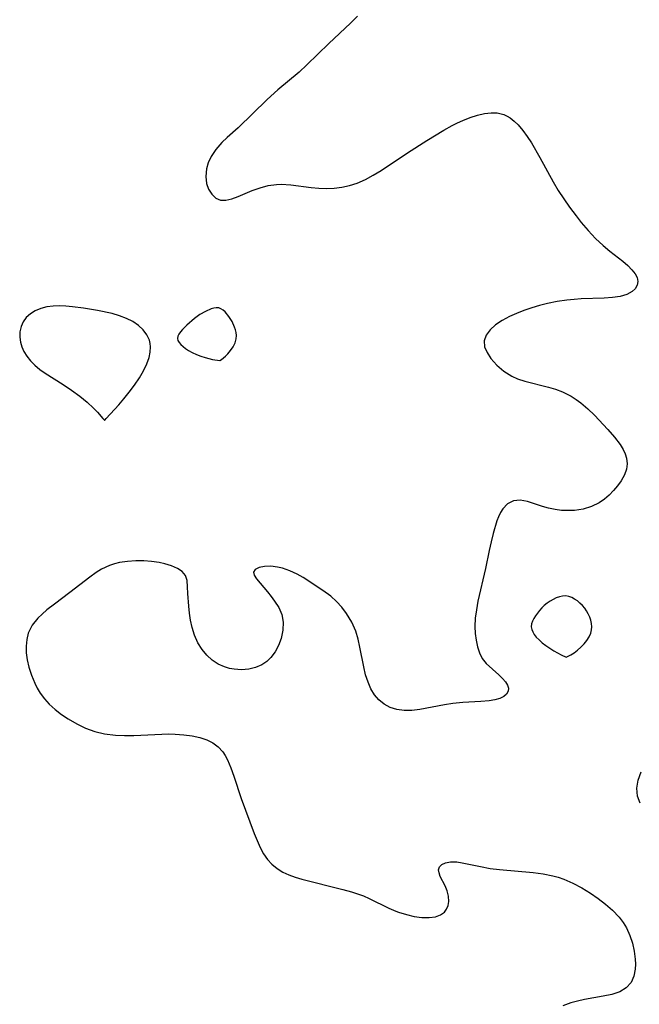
# Model space of a CAD drawing. Header units: metres. Extents: x 1073367 to 1082519, y 1569854 to 1574957.
# Tile 459 of 656: x 1077804 to 1077911, y 1573078 to 1573249. Entities that reach past the tile are written whole.
import ezdxf

# ---------------------------------------------------------------- set-up
doc = ezdxf.new("R2010")
doc.units = ezdxf.units.M
doc.layers.add('CGG_CurvaNivelLidar_v1', color=253, linetype='Continuous', lineweight=30)

msp = doc.modelspace()

# ---------------------------------------------------------------- linework, layer by layer
at = {"layer": 'CGG_CurvaNivelLidar_v1'}
for p, q in [((1077862.3617, 1573249.4719, 70), (1077861.152, 1573248.2847, 70)), ((1077861.152, 1573248.2847, 70), (1077857.3614, 1573244.7626, 70)), ((1077857.3614, 1573244.7626, 70), (1077853.5817, 1573241.0454, 70)), ((1077853.5817, 1573241.0454, 70), (1077852.2105, 1573239.789, 70)), ((1077852.2105, 1573239.789, 70), (1077848.5609, 1573236.6922, 70)), ((1077846.7006, 1573235.0296, 70), (1077841.6813, 1573230.1304, 70)), ((1077848.5609, 1573236.6922, 70), (1077846.7006, 1573235.0296, 70)), ((1077880.6105, 1573231.3904, 70), (1077881.8931, 1573231.9025, 70)), ((1077881.8931, 1573231.9025, 70), (1077883.1553, 1573232.319, 70)), ((1077883.1553, 1573232.319, 70), (1077884.3876, 1573232.6146, 70)), ((1077884.3876, 1573232.6146, 70), (1077885.4866, 1573232.7506, 70)), ((1077885.4866, 1573232.7506, 70), (1077886.5455, 1573232.7177, 70)), ((1077886.5455, 1573232.7177, 70), (1077887.6951, 1573232.4276, 70)), ((1077887.6951, 1573232.4276, 70), (1077888.2818, 1573232.1561, 70)), ((1077888.2818, 1573232.1561, 70), (1077888.7836, 1573231.8485, 70)), ((1077888.7836, 1573231.8485, 70), (1077889.4992, 1573231.2875, 70)), ((1077841.6813, 1573230.1304, 70), (1077839.7473, 1573228.4205, 70)), ((1077877.29, 1573229.7321, 70), (1077878.7709, 1573230.5297, 70)), ((1077878.7709, 1573230.5297, 70), (1077879.6916, 1573230.9787, 70)), ((1077879.6916, 1573230.9787, 70), (1077880.6105, 1573231.3904, 70)), ((1077889.4992, 1573231.2875, 70), (1077890.1764, 1573230.6257, 70)), ((1077890.1764, 1573230.6257, 70), (1077890.9815, 1573229.6797, 70)), ((1077839.7473, 1573228.4205, 70), (1077838.8407, 1573227.5633, 70)), ((1077874.3447, 1573227.9578, 70), (1077877.29, 1573229.7321, 70)), ((1077890.9815, 1573229.6797, 70), (1077891.748, 1573228.6329, 70)), ((1077891.748, 1573228.6329, 70), (1077892.4864, 1573227.5102, 70)), ((1077838.8407, 1573227.5633, 70), (1077837.805, 1573226.3954, 70)), ((1077870.9942, 1573225.7935, 70), (1077874.3447, 1573227.9578, 70)), ((1077892.4864, 1573227.5102, 70), (1077893.9756, 1573224.9847, 70)), ((1077836.9691, 1573225.1485, 70), (1077836.4758, 1573224.0812, 70)), ((1077837.805, 1573226.3954, 70), (1077836.9691, 1573225.1485, 70)), ((1077866.4388, 1573222.7504, 70), (1077870.9942, 1573225.7935, 70)), ((1077893.9756, 1573224.9847, 70), (1077896.233, 1573220.779, 70)), ((1077836.4758, 1573224.0812, 70), (1077836.1661, 1573222.9918, 70)), ((1077836.1661, 1573222.9918, 70), (1077836.0476, 1573221.714, 70)), ((1077836.0476, 1573221.714, 70), (1077836.1871, 1573220.5044, 70)), ((1077863.7094, 1573221.1802, 70), (1077865.0864, 1573221.9229, 70)), ((1077865.0864, 1573221.9229, 70), (1077866.4388, 1573222.7504, 70)), ((1077836.1871, 1573220.5044, 70), (1077836.5484, 1573219.4692, 70)), ((1077844.104, 1573219.2608, 70), (1077845.4623, 1573219.7365, 70)), ((1077845.4623, 1573219.7365, 70), (1077846.867, 1573220.1113, 70)), ((1077846.867, 1573220.1113, 70), (1077848.3119, 1573220.3273, 70)), ((1077848.3119, 1573220.3273, 70), (1077849.1137, 1573220.3572, 70)), ((1077849.1137, 1573220.3572, 70), (1077850.8227, 1573220.2525, 70)), ((1077850.8227, 1573220.2525, 70), (1077854.3307, 1573219.7729, 70)), ((1077854.3307, 1573219.7729, 70), (1077855.6446, 1573219.647, 70)), ((1077858.2955, 1573219.6461, 70), (1077859.6493, 1573219.8223, 70)), ((1077859.6493, 1573219.8223, 70), (1077860.9869, 1573220.1264, 70)), ((1077860.9869, 1573220.1264, 70), (1077862.298, 1573220.5578, 70)), ((1077862.298, 1573220.5578, 70), (1077863.7094, 1573221.1802, 70)), ((1077896.233, 1573220.779, 70), (1077897.1309, 1573219.2721, 70)), ((1077836.5484, 1573219.4692, 70), (1077837.0955, 1573218.6014, 70)), ((1077837.0955, 1573218.6014, 70), (1077837.7944, 1573217.9573, 70)), ((1077837.7944, 1573217.9573, 70), (1077838.6223, 1573217.6064, 70)), ((1077840.5503, 1573217.8388, 70), (1077841.6412, 1573218.2474, 70)), ((1077841.6412, 1573218.2474, 70), (1077844.104, 1573219.2608, 70)), ((1077855.6446, 1573219.647, 70), (1077856.969, 1573219.5968, 70)), ((1077856.969, 1573219.5968, 70), (1077858.2955, 1573219.6461, 70)), ((1077897.1309, 1573219.2721, 70), (1077898.0942, 1573217.796, 70)), ((1077838.6223, 1573217.6064, 70), (1077839.5402, 1573217.5946, 70)), ((1077839.5402, 1573217.5946, 70), (1077840.5503, 1573217.8388, 70)), ((1077898.0942, 1573217.796, 70), (1077899.1104, 1573216.3521, 70)), ((1077899.1104, 1573216.3521, 70), (1077900.2232, 1573214.8765, 70)), ((1077900.2232, 1573214.8765, 70), (1077901.1327, 1573213.745, 70)), ((1077901.1327, 1573213.745, 70), (1077902.3534, 1573212.3175, 70)), ((1077902.3534, 1573212.3175, 70), (1077903.612, 1573210.9689, 70)), ((1077903.612, 1573210.9689, 70), (1077904.914, 1573209.7291, 70)), ((1077904.914, 1573209.7291, 70), (1077906.0743, 1573208.76, 70)), ((1077906.0743, 1573208.76, 70), (1077908.315, 1573207.0096, 70)), ((1077908.315, 1573207.0096, 70), (1077909.1806, 1573206.2706, 70)), ((1077909.1806, 1573206.2706, 70), (1077909.9184, 1573205.5307, 70)), ((1077909.9184, 1573205.5307, 70), (1077910.4474, 1573204.8444, 70)), ((1077910.4474, 1573204.8444, 70), (1077910.7992, 1573204.1611, 70)), ((1077910.8262, 1573202.847, 70), (1077910.4848, 1573202.2543, 70)), ((1077910.7992, 1573204.1611, 70), (1077910.9365, 1573203.4927, 70)), ((1077910.9365, 1573203.4927, 70), (1077910.8262, 1573202.847, 70)), ((1077907.8693, 1573200.9098, 70), (1077906.5593, 1573200.7048, 70)), ((1077909.0129, 1573201.2501, 70), (1077907.8693, 1573200.9098, 70)), ((1077909.9377, 1573201.7415, 70), (1077909.0129, 1573201.2501, 70)), ((1077910.4848, 1573202.2543, 70), (1077909.9377, 1573201.7415, 70)), ((1077809.5796, 1573199.2298, 70), (1077808.5206, 1573199.0954, 70)), ((1077810.6803, 1573199.2649, 70), (1077809.5796, 1573199.2298, 70)), ((1077811.8105, 1573199.2251, 70), (1077810.6803, 1573199.2649, 70)), ((1077812.9604, 1573199.129, 70), (1077811.8105, 1573199.2251, 70)), ((1077893.8968, 1573199.3496, 70), (1077892.5592, 1573198.9525, 70)), ((1077895.2621, 1573199.6941, 70), (1077893.8968, 1573199.3496, 70)), ((1077896.9379, 1573200.0367, 70), (1077895.2621, 1573199.6941, 70)), ((1077898.6264, 1573200.2834, 70), (1077896.9379, 1573200.0367, 70)), ((1077899.8771, 1573200.3968, 70), (1077898.6264, 1573200.2834, 70)), ((1077901.1204, 1573200.4652, 70), (1077899.8771, 1573200.3968, 70)), ((1077905.1273, 1573200.5956, 70), (1077901.1204, 1573200.4652, 70)), ((1077906.5593, 1573200.7048, 70), (1077905.1273, 1573200.5956, 70)), ((1077805.6456, 1573197.8997, 70), (1077804.9275, 1573197.2486, 70)), ((1077806.5052, 1573198.4236, 70), (1077805.6456, 1573197.8997, 70)), ((1077807.472, 1573198.824, 70), (1077806.5052, 1573198.4236, 70)), ((1077808.5206, 1573199.0954, 70), (1077807.472, 1573198.824, 70)), ((1077814.8759, 1573198.8859, 70), (1077812.9604, 1573199.129, 70)), ((1077817.2827, 1573198.4808, 70), (1077814.8759, 1573198.8859, 70)), ((1077819.8172, 1573197.9385, 70), (1077817.2827, 1573198.4808, 70)), ((1077821.1151, 1573197.5717, 70), (1077819.8172, 1573197.9385, 70)), ((1077822.3384, 1573197.1068, 70), (1077821.1151, 1573197.5717, 70)), ((1077835.051, 1573197.759, 70), (1077834.1056, 1573197.088, 70)), ((1077836.0086, 1573198.3223, 70), (1077835.051, 1573197.759, 70)), ((1077836.9592, 1573198.751, 70), (1077836.0086, 1573198.3223, 70)), ((1077837.4209, 1573198.8897, 70), (1077836.9592, 1573198.751, 70)), ((1077837.8665, 1573198.9562, 70), (1077837.4209, 1573198.8897, 70)), ((1077838.2892, 1573198.927, 70), (1077837.8665, 1573198.9562, 70)), ((1077838.6808, 1573198.7841, 70), (1077838.2892, 1573198.927, 70)), ((1077839.0476, 1573198.5456, 70), (1077838.6808, 1573198.7841, 70)), ((1077839.3938, 1573198.2343, 70), (1077839.0476, 1573198.5456, 70)), ((1077840.0327, 1573197.4597, 70), (1077839.3938, 1573198.2343, 70)), ((1077889.9054, 1573197.966, 70), (1077888.6746, 1573197.4066, 70)), ((1077891.2052, 1573198.4836, 70), (1077889.9054, 1573197.966, 70)), ((1077892.5592, 1573198.9525, 70), (1077891.2052, 1573198.4836, 70)), ((1077804.4054, 1573196.5057, 70), (1077804.0424, 1573195.6714, 70)), ((1077804.9275, 1573197.2486, 70), (1077804.4054, 1573196.5057, 70)), ((1077823.4097, 1573196.5402, 70), (1077822.3384, 1573197.1068, 70)), ((1077824.3709, 1573195.8661, 70), (1077823.4097, 1573196.5402, 70)), ((1077825.2, 1573195.1011, 70), (1077824.3709, 1573195.8661, 70)), ((1077832.7686, 1573195.9505, 70), (1077831.9916, 1573195.166, 70)), ((1077834.1056, 1573197.088, 70), (1077832.7686, 1573195.9505, 70)), ((1077840.5977, 1573196.5562, 70), (1077840.0327, 1573197.4597, 70)), ((1077841.0444, 1573195.611, 70), (1077840.5977, 1573196.5562, 70)), ((1077886.2902, 1573196.0014, 70), (1077885.3212, 1573195.1388, 70)), ((1077887.407, 1573196.7351, 70), (1077886.2902, 1573196.0014, 70)), ((1077888.6746, 1573197.4066, 70), (1077887.407, 1573196.7351, 70)), ((1077803.8373, 1573194.7765, 70), (1077803.8002, 1573193.8481, 70)), ((1077804.0424, 1573195.6714, 70), (1077803.8373, 1573194.7765, 70)), ((1077825.861, 1573194.2543, 70), (1077825.2, 1573195.1011, 70)), ((1077826.3007, 1573193.3266, 70), (1077825.861, 1573194.2543, 70)), ((1077831.398, 1573194.3871, 70), (1077831.2168, 1573194.0059, 70)), ((1077831.664, 1573194.7746, 70), (1077831.398, 1573194.3871, 70)), ((1077831.9916, 1573195.166, 70), (1077831.664, 1573194.7746, 70)), ((1077841.2121, 1573195.1397, 70), (1077841.0444, 1573195.611, 70)), ((1077841.339, 1573194.6601, 70), (1077841.2121, 1573195.1397, 70)), ((1077841.3319, 1573193.5676, 70), (1077841.3868, 1573194.1339, 70)), ((1077841.3868, 1573194.1339, 70), (1077841.339, 1573194.6601, 70)), ((1077884.6347, 1573194.2051, 70), (1077884.3034, 1573193.2173, 70)), ((1077885.3212, 1573195.1388, 70), (1077884.6347, 1573194.2051, 70)), ((1077803.8002, 1573193.8481, 70), (1077803.921, 1573193.0023, 70)), ((1077803.921, 1573193.0023, 70), (1077804.1744, 1573192.1626, 70)), ((1077826.4297, 1573192.7599, 70), (1077826.3007, 1573193.3266, 70)), ((1077826.4768, 1573192.1692, 70), (1077826.4297, 1573192.7599, 70)), ((1077831.2168, 1573194.0059, 70), (1077831.1517, 1573193.6342, 70)), ((1077831.1517, 1573193.6342, 70), (1077831.2321, 1573193.267, 70)), ((1077831.2321, 1573193.267, 70), (1077831.4376, 1573192.9111, 70)), ((1077831.4376, 1573192.9111, 70), (1077831.7376, 1573192.5647, 70)), ((1077831.7376, 1573192.5647, 70), (1077832.1088, 1573192.227, 70)), ((1077840.7833, 1573192.1745, 70), (1077841.1216, 1573192.8669, 70)), ((1077841.1216, 1573192.8669, 70), (1077841.3319, 1573193.5676, 70)), ((1077884.3034, 1573193.2173, 70), (1077884.3827, 1573192.2004, 70)), ((1077804.1744, 1573192.1626, 70), (1077804.546, 1573191.3422, 70)), ((1077804.546, 1573191.3422, 70), (1077805.0276, 1573190.5551, 70)), ((1077826.2232, 1573190.2996, 70), (1077826.4206, 1573191.2599, 70)), ((1077826.4206, 1573191.2599, 70), (1077826.4768, 1573192.1692, 70)), ((1077832.1088, 1573192.227, 70), (1077832.5355, 1573191.8971, 70)), ((1077832.5355, 1573191.8971, 70), (1077833.0679, 1573191.5556, 70)), ((1077833.0679, 1573191.5556, 70), (1077833.7072, 1573191.2073, 70)), ((1077833.7072, 1573191.2073, 70), (1077834.4196, 1573190.8709, 70)), ((1077834.4196, 1573190.8709, 70), (1077835.1716, 1573190.5648, 70)), ((1077839.474, 1573190.532, 70), (1077839.8816, 1573190.9451, 70)), ((1077839.8816, 1573190.9451, 70), (1077840.3566, 1573191.5234, 70)), ((1077840.3566, 1573191.5234, 70), (1077840.7833, 1573192.1745, 70)), ((1077884.3827, 1573192.2004, 70), (1077884.8013, 1573191.1665, 70)), ((1077884.8013, 1573191.1665, 70), (1077885.4776, 1573190.1374, 70)), ((1077805.0276, 1573190.5551, 70), (1077805.6827, 1573189.7357, 70)), ((1077805.6827, 1573189.7357, 70), (1077806.4432, 1573188.9732, 70)), ((1077806.4432, 1573188.9732, 70), (1077807.288, 1573188.2669, 70)), ((1077825.2674, 1573188.0245, 70), (1077825.8335, 1573189.2104, 70)), ((1077825.8335, 1573189.2104, 70), (1077826.2232, 1573190.2996, 70)), ((1077835.1716, 1573190.5648, 70), (1077835.9303, 1573190.3059, 70)), ((1077835.9303, 1573190.3059, 70), (1077837.2179, 1573189.9795, 70)), ((1077837.2179, 1573189.9795, 70), (1077838.5, 1573189.7817, 70)), ((1077838.5, 1573189.7817, 70), (1077838.7852, 1573189.957, 70)), ((1077838.7852, 1573189.957, 70), (1077839.474, 1573190.532, 70)), ((1077885.4776, 1573190.1374, 70), (1077886.4774, 1573189.0114, 70)), ((1077886.4774, 1573189.0114, 70), (1077887.6824, 1573187.9786, 70)), ((1077807.288, 1573188.2669, 70), (1077808.2173, 1573187.6061, 70)), ((1077808.2173, 1573187.6061, 70), (1077811.3117, 1573185.6659, 70)), ((1077824.5521, 1573186.79, 70), (1077825.2674, 1573188.0245, 70)), ((1077887.6824, 1573187.9786, 70), (1077889.0704, 1573187.1041, 70)), ((1077811.3117, 1573185.6659, 70), (1077812.785, 1573184.6719, 70)), ((1077822.8035, 1573184.3329, 70), (1077823.7144, 1573185.5456, 70)), ((1077823.7144, 1573185.5456, 70), (1077824.5521, 1573186.79, 70)), ((1077889.0704, 1573187.1041, 70), (1077890.0892, 1573186.6419, 70)), ((1077890.0892, 1573186.6419, 70), (1077891.3756, 1573186.2148, 70)), ((1077891.3756, 1573186.2148, 70), (1077895.4801, 1573185.208, 70)), ((1077812.785, 1573184.6719, 70), (1077814.2042, 1573183.6239, 70)), ((1077821.8678, 1573183.185, 70), (1077822.8035, 1573184.3329, 70)), ((1077895.4801, 1573185.208, 70), (1077896.6852, 1573184.8399, 70)), ((1077896.6852, 1573184.8399, 70), (1077897.8641, 1573184.3915, 70)), ((1077897.8641, 1573184.3915, 70), (1077899.4057, 1573183.6206, 70)), ((1077814.2042, 1573183.6239, 70), (1077815.4982, 1573182.5676, 70)), ((1077815.4982, 1573182.5676, 70), (1077816.6028, 1573181.5532, 70)), ((1077818.7936, 1573179.7828, 70), (1077820.955, 1573182.134, 70)), ((1077820.955, 1573182.134, 70), (1077821.8678, 1573183.185, 70)), ((1077899.4057, 1573183.6206, 70), (1077900.2608, 1573183.0738, 70)), ((1077900.2608, 1573183.0738, 70), (1077901.0771, 1573182.4663, 70)), ((1077901.0771, 1573182.4663, 70), (1077902.2824, 1573181.4249, 70)), ((1077816.6028, 1573181.5532, 70), (1077817.3018, 1573180.8316, 70)), ((1077817.3018, 1573180.8316, 70), (1077818.2299, 1573179.783, 70)), ((1077902.2824, 1573181.4249, 70), (1077903.4266, 1573180.3077, 70)), ((1077818.2299, 1573179.783, 70), (1077818.4542, 1573179.5, 70)), ((1077818.4542, 1573179.5, 70), (1077818.5, 1573179.3905, 70)), ((1077818.5, 1573179.3905, 70), (1077818.54, 1573179.4854, 70)), ((1077818.54, 1573179.4854, 70), (1077818.7936, 1573179.7828, 70)), ((1077903.4266, 1573180.3077, 70), (1077905.747, 1573177.8425, 70)), ((1077905.747, 1573177.8425, 70), (1077906.8793, 1573176.534, 70)), ((1077906.8793, 1573176.534, 70), (1077907.8631, 1573175.2294, 70)), ((1077907.8631, 1573175.2294, 70), (1077908.3715, 1573174.4103, 70)), ((1077908.3715, 1573174.4103, 70), (1077908.7495, 1573173.6379, 70)), ((1077908.7495, 1573173.6379, 70), (1077908.9993, 1573172.8591, 70)), ((1077909.0963, 1573171.9305, 70), (1077908.9833, 1573171.0038, 70)), ((1077908.9993, 1573172.8591, 70), (1077909.0963, 1573171.9305, 70)), ((1077908.9833, 1573171.0038, 70), (1077908.6123, 1573169.9674, 70)), ((1077908.0413, 1573168.9567, 70), (1077907.4299, 1573168.0985, 70)), ((1077908.6123, 1573169.9674, 70), (1077908.0413, 1573168.9567, 70)), ((1077906.7313, 1573167.268, 70), (1077905.9583, 1573166.4818, 70)), ((1077907.4299, 1573168.0985, 70), (1077906.7313, 1573167.268, 70)), ((1077889.3783, 1573165.4994, 70), (1077888.3633, 1573164.9732, 70)), ((1077890.5385, 1573165.6017, 70), (1077889.3783, 1573165.4994, 70)), ((1077891.804, 1573165.3756, 70), (1077890.5385, 1573165.6017, 70)), ((1077894.4115, 1573164.5195, 70), (1077891.804, 1573165.3756, 70)), ((1077904.2281, 1573165.1506, 70), (1077902.9024, 1573164.5059, 70)), ((1077905.1304, 1573165.7708, 70), (1077904.2281, 1573165.1506, 70)), ((1077905.9583, 1573166.4818, 70), (1077905.1304, 1573165.7708, 70)), ((1077887.1145, 1573163.4468, 70), (1077886.7725, 1573162.7336, 70)), ((1077887.5161, 1573164.0837, 70), (1077887.1145, 1573163.4468, 70)), ((1077888.3633, 1573164.9732, 70), (1077887.5161, 1573164.0837, 70)), ((1077895.4767, 1573164.2235, 70), (1077894.4115, 1573164.5195, 70)), ((1077896.5877, 1573163.991, 70), (1077895.4767, 1573164.2235, 70)), ((1077897.729, 1573163.8404, 70), (1077896.5877, 1573163.991, 70)), ((1077898.7588, 1573163.7885, 70), (1077897.729, 1573163.8404, 70)), ((1077899.9749, 1573163.8307, 70), (1077898.7588, 1573163.7885, 70)), ((1077901.4704, 1573164.0665, 70), (1077899.9749, 1573163.8307, 70)), ((1077902.9024, 1573164.5059, 70), (1077901.4704, 1573164.0665, 70)), ((1077886.5018, 1573162.0059, 70), (1077885.8767, 1573159.8557, 70)), ((1077886.7725, 1573162.7336, 70), (1077886.5018, 1573162.0059, 70)), ((1077885.5126, 1573158.395, 70), (1077885.1758, 1573156.8719, 70)), ((1077885.8767, 1573159.8557, 70), (1077885.5126, 1573158.395, 70)), ((1077885.1758, 1573156.8719, 70), (1077884.5525, 1573153.7404, 70)), ((1077822.5026, 1573155.0048, 70), (1077821.1235, 1573154.7987, 70)), ((1077823.902, 1573155.094, 70), (1077822.5026, 1573155.0048, 70)), ((1077825.2984, 1573155.0821, 70), (1077823.902, 1573155.094, 70)), ((1077826.6678, 1573154.9782, 70), (1077825.2984, 1573155.0821, 70)), ((1077827.9955, 1573154.7847, 70), (1077826.6678, 1573154.9782, 70)), ((1077817.9922, 1573153.6389, 70), (1077817.0807, 1573153.0673, 70)), ((1077819.372, 1573154.3016, 70), (1077817.9922, 1573153.6389, 70)), ((1077820.2349, 1573154.587, 70), (1077819.372, 1573154.3016, 70)), ((1077821.1235, 1573154.7987, 70), (1077820.2349, 1573154.587, 70)), ((1077828.9772, 1573154.574, 70), (1077827.9955, 1573154.7847, 70)), ((1077830.1356, 1573154.2229, 70), (1077828.9772, 1573154.574, 70)), ((1077831.1457, 1573153.7776, 70), (1077830.1356, 1573154.2229, 70)), ((1077831.9615, 1573153.231, 70), (1077831.1457, 1573153.7776, 70)), ((1077832.5271, 1573152.5694, 70), (1077831.9615, 1573153.231, 70)), ((1077844.6362, 1573153.5953, 70), (1077844.3386, 1573153.1433, 70)), ((1077844.3386, 1573153.1433, 70), (1077844.4438, 1573152.6143, 70)), ((1077845.2885, 1573153.9243, 70), (1077844.6362, 1573153.5953, 70)), ((1077846.2025, 1573154.1184, 70), (1077845.2885, 1573153.9243, 70)), ((1077847.3009, 1573154.1554, 70), (1077846.2025, 1573154.1184, 70)), ((1077848.4598, 1573154.0199, 70), (1077847.3009, 1573154.1554, 70)), ((1077849.3436, 1573153.8132, 70), (1077848.4598, 1573154.0199, 70)), ((1077850.6199, 1573153.3789, 70), (1077849.3436, 1573153.8132, 70)), ((1077851.884, 1573152.7928, 70), (1077850.6199, 1573153.3789, 70)), ((1077884.5525, 1573153.7404, 70), (1077883.2327, 1573148.1109, 70)), ((1077815.9433, 1573152.2565, 70), (1077812.5173, 1573149.5869, 70)), ((1077817.0807, 1573153.0673, 70), (1077815.9433, 1573152.2565, 70)), ((1077832.8296, 1573151.6681, 70), (1077832.5271, 1573152.5694, 70)), ((1077832.9071, 1573150.6127, 70), (1077832.8296, 1573151.6681, 70)), ((1077844.4438, 1573152.6143, 70), (1077844.8457, 1573151.9897, 70)), ((1077844.8457, 1573151.9897, 70), (1077846.7753, 1573149.7206, 70)), ((1077852.9073, 1573152.1989, 70), (1077851.884, 1573152.7928, 70)), ((1077856.3331, 1573149.9633, 70), (1077852.9073, 1573152.1989, 70)), ((1077832.9262, 1573149.4112, 70), (1077832.9071, 1573150.6127, 70)), ((1077846.7753, 1573149.7206, 70), (1077847.3903, 1573148.9327, 70)), ((1077857.7113, 1573148.9699, 70), (1077856.3331, 1573149.9633, 70)), ((1077812.5173, 1573149.5869, 70), (1077809.8144, 1573147.5792, 70)), ((1077833.0936, 1573147.2286, 70), (1077832.9262, 1573149.4112, 70)), ((1077847.3903, 1573148.9327, 70), (1077847.9845, 1573148.1153, 70)), ((1077847.9845, 1573148.1153, 70), (1077848.7052, 1573146.9822, 70)), ((1077858.7144, 1573148.0736, 70), (1077857.7113, 1573148.9699, 70)), ((1077859.6383, 1573147.0694, 70), (1077858.7144, 1573148.0736, 70)), ((1077883.2327, 1573148.1109, 70), (1077882.9478, 1573146.6164, 70)), ((1077895.7138, 1573148.0985, 70.5), (1077895.1952, 1573147.7455, 70.5)), ((1077896.25, 1573148.4089, 70.5), (1077895.7138, 1573148.0985, 70.5)), ((1077896.7967, 1573148.6708, 70.5), (1077896.25, 1573148.4089, 70.5)), ((1077897.348, 1573148.8732, 70.5), (1077896.7967, 1573148.6708, 70.5)), ((1077897.8987, 1573148.9987, 70.5), (1077897.348, 1573148.8732, 70.5)), ((1077898.4438, 1573149.023, 70.5), (1077897.8987, 1573148.9987, 70.5)), ((1077898.9648, 1573148.9295, 70.5), (1077898.4438, 1573149.023, 70.5)), ((1077899.4744, 1573148.7389, 70.5), (1077898.9648, 1573148.9295, 70.5)), ((1077899.9708, 1573148.4736, 70.5), (1077899.4744, 1573148.7389, 70.5)), ((1077900.4508, 1573148.1497, 70.5), (1077899.9708, 1573148.4736, 70.5)), ((1077900.9092, 1573147.7778, 70.5), (1077900.4508, 1573148.1497, 70.5)), ((1077808.5237, 1573146.5802, 70), (1077807.6976, 1573145.8785, 70)), ((1077809.8144, 1573147.5792, 70), (1077808.5237, 1573146.5802, 70)), ((1077833.2284, 1573146.0229, 70), (1077833.0936, 1573147.2286, 70)), ((1077848.7052, 1573146.9822, 70), (1077849.2308, 1573145.7816, 70)), ((1077860.4698, 1573145.97, 70), (1077859.6383, 1573147.0694, 70)), ((1077882.9478, 1573146.6164, 70), (1077882.7498, 1573145.1487, 70)), ((1077893.875, 1573146.5076, 70.5), (1077893.1811, 1573145.5838, 70.5)), ((1077894.2732, 1573146.9435, 70.5), (1077893.875, 1573146.5076, 70.5)), ((1077894.7033, 1573147.3514, 70.5), (1077894.2732, 1573146.9435, 70.5)), ((1077895.1952, 1573147.7455, 70.5), (1077894.7033, 1573147.3514, 70.5)), ((1077901.3386, 1573147.3638, 70.5), (1077900.9092, 1573147.7778, 70.5)), ((1077901.7286, 1573146.9093, 70.5), (1077901.3386, 1573147.3638, 70.5)), ((1077902.066, 1573146.4192, 70.5), (1077901.7286, 1573146.9093, 70.5)), ((1077902.3552, 1573145.8988, 70.5), (1077902.066, 1573146.4192, 70.5)), ((1077806.9427, 1573145.1436, 70), (1077805.974, 1573143.9195, 70)), ((1077807.6976, 1573145.8785, 70), (1077806.9427, 1573145.1436, 70)), ((1077833.4136, 1573144.7892, 70), (1077833.2284, 1573146.0229, 70)), ((1077833.6821, 1573143.5534, 70), (1077833.4136, 1573144.7892, 70)), ((1077849.2308, 1573145.7816, 70), (1077849.466, 1573144.4705, 70)), ((1077861.3523, 1573144.4851, 70), (1077860.4698, 1573145.97, 70)), ((1077882.7498, 1573145.1487, 70), (1077882.674, 1573143.7194, 70)), ((1077892.6713, 1573144.6297, 70.5), (1077892.5211, 1573144.1527, 70.5)), ((1077892.8974, 1573145.1082, 70.5), (1077892.6713, 1573144.6297, 70.5)), ((1077893.1811, 1573145.5838, 70.5), (1077892.8974, 1573145.1082, 70.5)), ((1077902.5965, 1573145.3572, 70.5), (1077902.3552, 1573145.8988, 70.5)), ((1077902.7855, 1573144.8017, 70.5), (1077902.5965, 1573145.3572, 70.5)), ((1077902.9123, 1573144.2383, 70.5), (1077902.7855, 1573144.8017, 70.5)), ((1077805.974, 1573143.9195, 70), (1077805.2955, 1573142.5712, 70)), ((1077834.1161, 1573142.1998, 70), (1077833.6821, 1573143.5534, 70)), ((1077849.4252, 1573143.0958, 70), (1077849.1202, 1573141.6241, 70)), ((1077849.466, 1573144.4705, 70), (1077849.4252, 1573143.0958, 70)), ((1077862.0451, 1573142.891, 70), (1077861.3523, 1573144.4851, 70)), ((1077862.4579, 1573141.5354, 70), (1077862.0451, 1573142.891, 70)), ((1077882.674, 1573143.7194, 70), (1077882.7326, 1573142.4922, 70)), ((1077892.5211, 1573144.1527, 70.5), (1077892.4726, 1573143.6811, 70.5)), ((1077892.4726, 1573143.6811, 70.5), (1077892.5467, 1573143.2232, 70.5)), ((1077892.5467, 1573143.2232, 70.5), (1077892.7245, 1573142.7742, 70.5)), ((1077902.7676, 1573142.5463, 70.5), (1077902.9162, 1573143.1186, 70.5)), ((1077902.9604, 1573143.6721, 70.5), (1077902.9123, 1573144.2383, 70.5)), ((1077902.9162, 1573143.1186, 70.5), (1077902.9604, 1573143.6721, 70.5)), ((1077805.0131, 1573141.4715, 70), (1077804.9081, 1573140.3171, 70)), ((1077805.2955, 1573142.5712, 70), (1077805.0131, 1573141.4715, 70)), ((1077834.6976, 1573140.9096, 70), (1077834.1161, 1573142.1998, 70)), ((1077849.1202, 1573141.6241, 70), (1077848.6835, 1573140.4425, 70)), ((1077862.7765, 1573140.1428, 70), (1077862.4579, 1573141.5354, 70)), ((1077882.7326, 1573142.4922, 70), (1077882.894, 1573141.3201, 70)), ((1077882.894, 1573141.3201, 70), (1077883.1358, 1573140.2196, 70)), ((1077892.7245, 1573142.7742, 70.5), (1077892.9829, 1573142.3335, 70.5)), ((1077892.9829, 1573142.3335, 70.5), (1077893.3347, 1573141.8808, 70.5)), ((1077893.3347, 1573141.8808, 70.5), (1077893.8086, 1573141.3935, 70.5)), ((1077893.8086, 1573141.3935, 70.5), (1077894.3758, 1573140.8926, 70.5)), ((1077901.6179, 1573140.6847, 70.5), (1077902.0975, 1573141.2991, 70.5)), ((1077902.0975, 1573141.2991, 70.5), (1077902.4879, 1573141.9299, 70.5)), ((1077902.4879, 1573141.9299, 70.5), (1077902.7676, 1573142.5463, 70.5)), ((1077804.9081, 1573140.3171, 70), (1077804.9516, 1573139.1253, 70)), ((1077835.4316, 1573139.7199, 70), (1077834.6976, 1573140.9096, 70)), ((1077836.2491, 1573138.743, 70), (1077835.4316, 1573139.7199, 70)), ((1077848.6835, 1573140.4425, 70), (1077848.0933, 1573139.3342, 70)), ((1077863.4384, 1573136.7135, 70), (1077862.7765, 1573140.1428, 70)), ((1077883.1358, 1573140.2196, 70), (1077883.4793, 1573139.1308, 70)), ((1077894.3758, 1573140.8926, 70.5), (1077895.0074, 1573140.3994, 70.5)), ((1077895.0074, 1573140.3994, 70.5), (1077895.6744, 1573139.9345, 70.5)), ((1077895.6744, 1573139.9345, 70.5), (1077896.3801, 1573139.4953, 70.5)), ((1077896.3801, 1573139.4953, 70.5), (1077897.6408, 1573138.8074, 70.5)), ((1077899.8756, 1573139.1734, 70.5), (1077900.4715, 1573139.6042, 70.5)), ((1077900.4715, 1573139.6042, 70.5), (1077901.0713, 1573140.1156, 70.5)), ((1077901.0713, 1573140.1156, 70.5), (1077901.6179, 1573140.6847, 70.5)), ((1077804.9516, 1573139.1253, 70), (1077805.1214, 1573137.91, 70)), ((1077805.1214, 1573137.91, 70), (1077805.3992, 1573136.6876, 70)), ((1077837.1815, 1573137.9005, 70), (1077836.2491, 1573138.743, 70)), ((1077838.2078, 1573137.2109, 70), (1077837.1815, 1573137.9005, 70)), ((1077847.3551, 1573138.3405, 70), (1077846.6246, 1573137.6308, 70)), ((1077848.0933, 1573139.3342, 70), (1077847.3551, 1573138.3405, 70)), ((1077883.4793, 1573139.1308, 70), (1077883.9514, 1573138.1783, 70)), ((1077883.9514, 1573138.1783, 70), (1077884.6466, 1573137.3183, 70)), ((1077897.6408, 1573138.8074, 70.5), (1077898.5, 1573138.3895, 70.5)), ((1077898.5, 1573138.3895, 70.5), (1077899.332, 1573138.829, 70.5)), ((1077899.332, 1573138.829, 70.5), (1077899.8756, 1573139.1734, 70.5)), ((1077805.3992, 1573136.6876, 70), (1077805.8427, 1573135.2722, 70)), ((1077839.3112, 1573136.7005, 70), (1077838.2078, 1573137.2109, 70)), ((1077840.1401, 1573136.4584, 70), (1077839.3112, 1573136.7005, 70)), ((1077840.9909, 1573136.3083, 70), (1077840.1401, 1573136.4584, 70)), ((1077842.2484, 1573136.2296, 70), (1077840.9909, 1573136.3083, 70)), ((1077843.494, 1573136.3175, 70), (1077842.2484, 1573136.2296, 70)), ((1077844.69, 1573136.586, 70), (1077843.494, 1573136.3175, 70)), ((1077845.7958, 1573137.0598, 70), (1077844.69, 1573136.586, 70)), ((1077846.6246, 1573137.6308, 70), (1077845.7958, 1573137.0598, 70)), ((1077863.7597, 1573135.3441, 70), (1077863.4384, 1573136.7135, 70)), ((1077884.6466, 1573137.3183, 70), (1077886.8599, 1573135.3341, 70)), ((1077805.8427, 1573135.2722, 70), (1077806.4065, 1573133.8905, 70)), ((1077864.169, 1573134.0404, 70), (1077863.7597, 1573135.3441, 70)), ((1077886.8599, 1573135.3341, 70), (1077887.4841, 1573134.7226, 70)), ((1077887.4841, 1573134.7226, 70), (1077887.9718, 1573134.1539, 70)), ((1077806.4065, 1573133.8905, 70), (1077806.8476, 1573133.0073, 70)), ((1077806.8476, 1573133.0073, 70), (1077807.3556, 1573132.1604, 70)), ((1077864.6665, 1573132.906, 70), (1077864.169, 1573134.0404, 70)), ((1077865.2846, 1573131.8792, 70), (1077864.6665, 1573132.906, 70)), ((1077887.9718, 1573134.1539, 70), (1077888.343, 1573133.5743, 70)), ((1077888.343, 1573133.5743, 70), (1077888.5199, 1573133.0091, 70)), ((1077888.5199, 1573133.0091, 70), (1077888.4639, 1573132.4865, 70)), ((1077807.3556, 1573132.1604, 70), (1077808.0916, 1573131.1745, 70)), ((1077808.0916, 1573131.1745, 70), (1077808.9325, 1573130.2557, 70)), ((1077866.0311, 1573130.989, 70), (1077865.2846, 1573131.8792, 70)), ((1077866.9587, 1573130.2315, 70), (1077866.0311, 1573130.989, 70)), ((1077886.1641, 1573131.0067, 70), (1077885.1455, 1573130.8543, 70)), ((1077887.0454, 1573131.2471, 70), (1077886.1641, 1573131.0067, 70)), ((1077887.7101, 1573131.5783, 70), (1077887.0454, 1573131.2471, 70)), ((1077888.1957, 1573132.0051, 70), (1077887.7101, 1573131.5783, 70)), ((1077888.4639, 1573132.4865, 70), (1077888.1957, 1573132.0051, 70)), ((1077808.9325, 1573130.2557, 70), (1077809.9459, 1573129.328, 70)), ((1077809.9459, 1573129.328, 70), (1077811.0421, 1573128.4727, 70)), ((1077868.0111, 1573129.666, 70), (1077866.9587, 1573130.2315, 70)), ((1077869.163, 1573129.3045, 70), (1077868.0111, 1573129.666, 70)), ((1077870.4295, 1573129.1526, 70), (1077869.163, 1573129.3045, 70)), ((1077873.1323, 1573129.336, 70), (1077871.7585, 1573129.1799, 70)), ((1077877.4056, 1573130.127, 70), (1077873.1323, 1573129.336, 70)), ((1077878.8476, 1573130.3518, 70), (1077877.4056, 1573130.127, 70)), ((1077880.5824, 1573130.5278, 70), (1077878.8476, 1573130.3518, 70)), ((1077883.7252, 1573130.7308, 70), (1077880.5824, 1573130.5278, 70)), ((1077885.1455, 1573130.8543, 70), (1077883.7252, 1573130.7308, 70)), ((1077811.0421, 1573128.4727, 70), (1077812.2051, 1573127.6895, 70)), ((1077812.2051, 1573127.6895, 70), (1077813.6857, 1573126.8422, 70)), ((1077871.7585, 1573129.1799, 70), (1077870.4295, 1573129.1526, 70)), ((1077813.6857, 1573126.8422, 70), (1077815.2303, 1573126.1161, 70)), ((1077815.2303, 1573126.1161, 70), (1077816.8282, 1573125.5304, 70)), ((1077816.8282, 1573125.5304, 70), (1077818.4739, 1573125.1145, 70)), ((1077818.4739, 1573125.1145, 70), (1077820.3819, 1573124.8772, 70)), ((1077820.3819, 1573124.8772, 70), (1077821.9613, 1573124.8251, 70)), ((1077821.9613, 1573124.8251, 70), (1077823.5569, 1573124.8544, 70)), ((1077823.5569, 1573124.8544, 70), (1077828.4151, 1573125.0845, 70)), ((1077828.4151, 1573125.0845, 70), (1077829.6028, 1573125.1044, 70)), ((1077829.6028, 1573125.1044, 70), (1077830.7715, 1573125.0823, 70)), ((1077830.7715, 1573125.0823, 70), (1077832.2481, 1573124.9705, 70)), ((1077832.2481, 1573124.9705, 70), (1077833.6672, 1573124.7634, 70)), ((1077833.6672, 1573124.7634, 70), (1077835.0097, 1573124.4602, 70)), ((1077835.0097, 1573124.4602, 70), (1077836.2516, 1573124.0542, 70)), ((1077836.2516, 1573124.0542, 70), (1077837.269, 1573123.5751, 70)), ((1077837.269, 1573123.5751, 70), (1077838.2234, 1573122.881, 70)), ((1077838.2234, 1573122.881, 70), (1077838.9949, 1573122.0175, 70)), ((1077838.9949, 1573122.0175, 70), (1077839.4363, 1573121.3472, 70)), ((1077839.4363, 1573121.3472, 70), (1077839.828, 1573120.6183, 70)), ((1077839.828, 1573120.6183, 70), (1077840.4195, 1573119.2471, 70)), ((1077840.4195, 1573119.2471, 70), (1077840.9392, 1573117.7769, 70)), ((1077840.9392, 1573117.7769, 70), (1077842.1852, 1573113.9036, 70)), ((1077911.017, 1573117.116, 70), (1077911.4896, 1573118.532, 70)), ((1077910.7892, 1573115.7296, 70), (1077911.017, 1573117.116, 70)), ((1077910.8939, 1573114.2986, 70), (1077910.7892, 1573115.7296, 70)), ((1077842.1852, 1573113.9036, 70), (1077844.4553, 1573107.8227, 70)), ((1077911.3655, 1573113.1018, 70), (1077910.8939, 1573114.2986, 70)), ((1077844.4553, 1573107.8227, 70), (1077844.9329, 1573106.6085, 70)), ((1077844.9329, 1573106.6085, 70), (1077845.4641, 1573105.4391, 70)), ((1077845.4641, 1573105.4391, 70), (1077846.068, 1573104.3364, 70)), ((1077846.068, 1573104.3364, 70), (1077846.7338, 1573103.3667, 70)), ((1077846.7338, 1573103.3667, 70), (1077847.5071, 1573102.5059, 70)), ((1077847.5071, 1573102.5059, 70), (1077848.4097, 1573101.7698, 70)), ((1077876.416, 1573101.5664, 70), (1077876.5432, 1573102.0582, 70)), ((1077876.5432, 1573102.0582, 70), (1077876.9612, 1573102.4961, 70)), ((1077876.9612, 1573102.4961, 70), (1077877.6265, 1573102.7889, 70)), ((1077877.6265, 1573102.7889, 70), (1077878.4825, 1573102.9304, 70)), ((1077878.4825, 1573102.9304, 70), (1077879.5446, 1573102.9102, 70)), ((1077879.5446, 1573102.9102, 70), (1077880.4942, 1573102.7871, 70)), ((1077880.4942, 1573102.7871, 70), (1077883.6434, 1573102.1258, 70)), ((1077883.6434, 1573102.1258, 70), (1077885.3632, 1573101.8073, 70)), ((1077848.4097, 1573101.7698, 70), (1077849.4207, 1573101.154, 70)), ((1077849.4207, 1573101.154, 70), (1077850.4628, 1573100.6648, 70)), ((1077850.4628, 1573100.6648, 70), (1077851.5665, 1573100.2533, 70)), ((1077851.5665, 1573100.2533, 70), (1077852.7168, 1573099.9043, 70)), ((1077876.4779, 1573101.0016, 70), (1077876.416, 1573101.5664, 70)), ((1077876.6863, 1573100.398, 70), (1077876.4779, 1573101.0016, 70)), ((1077877.5418, 1573098.7618, 70), (1077876.6863, 1573100.398, 70)), ((1077885.3632, 1573101.8073, 70), (1077886.964, 1573101.6138, 70)), ((1077886.964, 1573101.6138, 70), (1077892.794, 1573101.0939, 70)), ((1077892.794, 1573101.0939, 70), (1077894.5137, 1573100.8624, 70)), ((1077894.5137, 1573100.8624, 70), (1077896.2036, 1573100.5296, 70)), ((1077896.2036, 1573100.5296, 70), (1077897.1563, 1573100.2734, 70)), ((1077897.1563, 1573100.2734, 70), (1077898.0876, 1573099.9606, 70)), ((1077852.7168, 1573099.9043, 70), (1077859.823, 1573098.1669, 70)), ((1077877.8968, 1573097.8857, 70), (1077877.5418, 1573098.7618, 70)), ((1077898.0876, 1573099.9606, 70), (1077899.6865, 1573099.2576, 70)), ((1077899.6865, 1573099.2576, 70), (1077901.2234, 1573098.4127, 70)), ((1077859.823, 1573098.1669, 70), (1077861.2914, 1573097.7568, 70)), ((1077861.2914, 1573097.7568, 70), (1077862.7128, 1573097.294, 70)), ((1077862.7128, 1573097.294, 70), (1077863.3752, 1573097.0436, 70)), ((1077863.3752, 1573097.0436, 70), (1077864.3618, 1573096.6102, 70)), ((1077878.1252, 1573096.9643, 70), (1077877.8968, 1573097.8857, 70)), ((1077878.1712, 1573096.0469, 70), (1077878.1252, 1573096.9643, 70)), ((1077901.2234, 1573098.4127, 70), (1077902.7149, 1573097.4789, 70)), ((1077902.7149, 1573097.4789, 70), (1077904.0641, 1573096.5642, 70)), ((1077864.3618, 1573096.6102, 70), (1077867.758, 1573094.9204, 70)), ((1077877.7793, 1573094.729, 70), (1077878.0451, 1573095.3578, 70)), ((1077878.0451, 1573095.3578, 70), (1077878.1712, 1573096.0469, 70)), ((1077904.0641, 1573096.5642, 70), (1077905.3568, 1573095.6003, 70)), ((1077905.3568, 1573095.6003, 70), (1077906.5607, 1573094.5714, 70)), ((1077867.758, 1573094.9204, 70), (1077868.986, 1573094.3845, 70)), ((1077868.986, 1573094.3845, 70), (1077869.4326, 1573094.2152, 70)), ((1077869.4326, 1573094.2152, 70), (1077870.8145, 1573093.7841, 70)), ((1077870.8145, 1573093.7841, 70), (1077872.1854, 1573093.4837, 70)), ((1077872.1854, 1573093.4837, 70), (1077873.5108, 1573093.3151, 70)), ((1077874.7522, 1573093.2877, 70), (1077875.8646, 1573093.4206, 70)), ((1077875.8646, 1573093.4206, 70), (1077876.7502, 1573093.7252, 70)), ((1077876.7502, 1573093.7252, 70), (1077877.4164, 1573094.2286, 70)), ((1077877.4164, 1573094.2286, 70), (1077877.7793, 1573094.729, 70)), ((1077906.5607, 1573094.5714, 70), (1077907.7084, 1573093.3752, 70)), ((1077873.5108, 1573093.3151, 70), (1077874.7522, 1573093.2877, 70)), ((1077907.7084, 1573093.3752, 70), (1077908.4086, 1573092.4478, 70)), ((1077908.4086, 1573092.4478, 70), (1077908.9664, 1573091.5047, 70)), ((1077908.9664, 1573091.5047, 70), (1077909.5587, 1573090.1846, 70)), ((1077909.5587, 1573090.1846, 70), (1077910.0013, 1573088.8185, 70)), ((1077910.0013, 1573088.8185, 70), (1077910.3057, 1573087.4388, 70)), ((1077910.3057, 1573087.4388, 70), (1077910.4735, 1573086.0778, 70)), ((1077910.5053, 1573085.1819, 70), (1077910.464, 1573084.321, 70)), ((1077910.4735, 1573086.0778, 70), (1077910.5053, 1573085.1819, 70)), ((1077910.464, 1573084.321, 70), (1077910.2373, 1573083.0994, 70)), ((1077909.7691, 1573082.0349, 70), (1077908.9256, 1573081.092, 70)), ((1077910.2373, 1573083.0994, 70), (1077909.7691, 1573082.0349, 70)), ((1077906.4387, 1573079.9581, 70), (1077904.9222, 1573079.6464, 70)), ((1077907.8011, 1573080.407, 70), (1077906.4387, 1573079.9581, 70)), ((1077908.9256, 1573081.092, 70), (1077907.8011, 1573080.407, 70)), ((1077899.3227, 1573078.5021, 70), (1077897.9183, 1573077.9939, 70)), ((1077900.4888, 1573078.8135, 70), (1077899.3227, 1573078.5021, 70)), ((1077901.6674, 1573079.0614, 70), (1077900.4888, 1573078.8135, 70)), ((1077904.9222, 1573079.6464, 70), (1077901.6674, 1573079.0614, 70))]:
    msp.add_line(p, q, dxfattribs=at)

doc.saveas('drawing.dxf')
